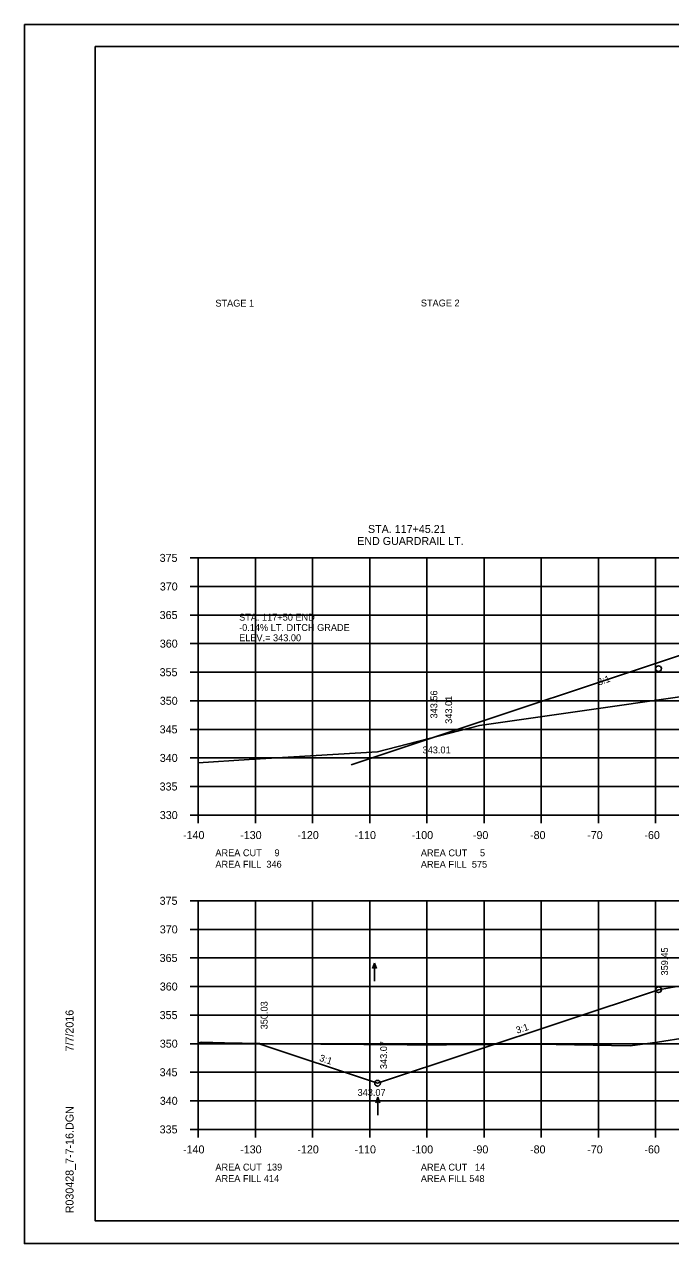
# Model space of a CAD drawing. Extents: x 1374859 to 1376773, y 382242 to 389804.
# Drawn here: x 1375964.2 to 1376077.2, y 383521.8 to 383735.1 of the extents above; entities that cross this region are included whole.
import ezdxf

# ---------------------------------------------------------------- set-up
doc = ezdxf.new("R2010")
doc.units = 0
for name, color, linetype in [('R_Axis', 7, 'Continuous'), ('R_Axis Annot', 7, 'Continuous'), ('R_Border', 7, 'Continuous'), ('R_Detour Annot', 7, 'Continuous'), ('R_Drive', 7, 'Continuous'), ('R_Exist Surface', 7, 'Continuous'), ('R_Fin Surface', 7, 'Continuous'), ('R_Grid', 7, 'Continuous'), ('R_No Plot', 7, 'Continuous'), ('R_Water Annot', 7, 'Continuous'), ('R_Xsect Elev', 7, 'Continuous'), ('R_Xsect Slope', 7, 'Continuous')]:
    doc.layers.add(name, color=color, linetype=linetype)

msp = doc.modelspace()

# ---------------------------------------------------------------- linework, layer by layer
at = {"layer": 'R_Axis'}
for p, q in [((1375993.17, 383641.75), (1375994.57, 383641.75)), ((1375994.57, 383596.75), (1375994.57, 383641.75)), ((1375993.17, 383636.75), (1375994.57, 383636.75)), ((1375993.17, 383631.75), (1375994.57, 383631.75)), ((1375993.17, 383626.75), (1375994.57, 383626.75)), ((1375993.17, 383621.75), (1375994.57, 383621.75)), ((1375993.17, 383616.75), (1375994.57, 383616.75)), ((1375993.17, 383611.75), (1375994.57, 383611.75)), ((1375993.17, 383606.75), (1375994.57, 383606.75)), ((1375993.17, 383601.75), (1375994.57, 383601.75)), ((1375993.17, 383596.75), (1375994.57, 383596.75)), ((1375994.57, 383596.75), (1376274.57, 383596.75)), ((1375994.57, 383595.35), (1375994.57, 383596.75)), ((1376004.57, 383595.35), (1376004.57, 383596.75)), ((1376014.57, 383595.35), (1376014.57, 383596.75)), ((1376024.57, 383595.35), (1376024.57, 383596.75)), ((1376034.57, 383595.35), (1376034.57, 383596.75)), ((1376044.57, 383595.35), (1376044.57, 383596.75)), ((1376054.57, 383595.35), (1376054.57, 383596.75)), ((1376064.57, 383595.35), (1376064.57, 383596.75)), ((1376074.57, 383595.35), (1376074.57, 383596.75)), ((1375993.17, 383581.75), (1375994.57, 383581.75)), ((1375994.57, 383541.75), (1375994.57, 383581.75)), ((1375993.17, 383576.75), (1375994.57, 383576.75)), ((1375993.17, 383571.75), (1375994.57, 383571.75)), ((1375993.17, 383566.75), (1375994.57, 383566.75)), ((1375993.17, 383561.75), (1375994.57, 383561.75)), ((1375993.17, 383556.75), (1375994.57, 383556.75)), ((1375993.17, 383551.75), (1375994.57, 383551.75)), ((1375993.17, 383546.75), (1375994.57, 383546.75)), ((1375993.17, 383541.75), (1375994.57, 383541.75)), ((1375994.57, 383541.75), (1376274.57, 383541.75)), ((1375994.57, 383540.35), (1375994.57, 383541.75)), ((1376004.57, 383540.35), (1376004.57, 383541.75)), ((1376014.57, 383540.35), (1376014.57, 383541.75)), ((1376024.57, 383540.35), (1376024.57, 383541.75)), ((1376034.57, 383540.35), (1376034.57, 383541.75)), ((1376044.57, 383540.35), (1376044.57, 383541.75)), ((1376054.57, 383540.35), (1376054.57, 383541.75)), ((1376064.57, 383540.35), (1376064.57, 383541.75)), ((1376074.57, 383540.35), (1376074.57, 383541.75))]:
    msp.add_line(p, q, dxfattribs=at)
at = {"layer": 'R_Border'}
for p, q in [((1375976.57, 383731.21), (1376292.75, 383731.21)), ((1375976.57, 383525.75), (1375976.57, 383731.21)), ((1375976.57, 383525.75), (1375976.57, 383525.75)), ((1376292.75, 383525.75), (1375976.57, 383525.75))]:
    msp.add_line(p, q, dxfattribs=at)
at = {"layer": 'R_Exist Surface'}
for points in [[(1375994.57, 383605.87), (1376003.5, 383606.5), (1376025.95, 383607.83), (1376043.75, 383612.41), (1376097.19, 383620.06)], [(1375994.57, 383556.92), (1375995.08, 383556.99), (1375999.16, 383556.92), (1376008.45, 383556.71), (1376031.12, 383556.56), (1376037.97, 383556.57), (1376053.93, 383556.67), (1376070.14, 383556.37), (1376074.93, 383557.02), (1376085.29, 383558.64)]]:
    msp.add_lwpolyline(points, dxfattribs=at)
at = {"layer": 'R_Fin Surface'}
for points in [[(1376021.3, 383605.53), (1376091.7, 383628.96), (1376098.93, 383629.52), (1376105.08, 383629.99), (1376127.64, 383631.73), (1376134.58, 383632.26), (1376157.14, 383634), (1376164.08, 383634.53), (1376167.2, 383634.77), (1376177.58, 383635.57), (1376183.84, 383633.48), (1376185.75, 383632.85), (1376192.14, 383630.72), (1376194.08, 383630.07), (1376215.8, 383622.83), (1376242.12, 383614.04), (1376244.24, 383613.34), (1376251.97, 383610.77), (1376254.66, 383611.67), (1376256.11, 383612.15)], [(1376005.04, 383556.78), (1376025.94, 383549.82), (1376075.09, 383566.2), (1376077.63, 383566.62), (1376091.59, 383568.95), (1376105.09, 383569.99), (1376134.59, 383572.26), (1376164.09, 383574.53), (1376177.59, 383575.57), (1376185.76, 383572.85), (1376194.09, 383570.07), (1376250.86, 383551.15), (1376260.73, 383554.44)]]:
    msp.add_lwpolyline(points, dxfattribs=at)
at = {"layer": 'R_Grid'}
for p, q in [((1375994.57, 383641.75), (1376274.57, 383641.75)), ((1375994.57, 383596.75), (1375994.57, 383641.75)), ((1376004.57, 383596.75), (1376004.57, 383641.75)), ((1376014.57, 383596.75), (1376014.57, 383641.75)), ((1376024.57, 383596.75), (1376024.57, 383641.75)), ((1376034.57, 383596.75), (1376034.57, 383641.75)), ((1376044.57, 383596.75), (1376044.57, 383641.75)), ((1376054.57, 383596.75), (1376054.57, 383641.75)), ((1376064.57, 383596.75), (1376064.57, 383641.75)), ((1376074.57, 383596.75), (1376074.57, 383641.75)), ((1375994.57, 383636.75), (1376274.57, 383636.75)), ((1375994.57, 383631.75), (1376274.57, 383631.75)), ((1375994.57, 383626.75), (1376274.57, 383626.75)), ((1375994.57, 383621.75), (1376274.57, 383621.75)), ((1375994.57, 383616.75), (1376274.57, 383616.75)), ((1375994.57, 383611.75), (1376274.57, 383611.75)), ((1375994.57, 383606.75), (1376274.57, 383606.75)), ((1375994.57, 383601.75), (1376274.57, 383601.75)), ((1375994.57, 383596.75), (1376274.57, 383596.75)), ((1375994.57, 383581.75), (1376274.57, 383581.75)), ((1375994.57, 383541.75), (1375994.57, 383581.75)), ((1376004.57, 383541.75), (1376004.57, 383581.75)), ((1376014.57, 383541.75), (1376014.57, 383581.75)), ((1376024.57, 383541.75), (1376024.57, 383581.75)), ((1376034.57, 383541.75), (1376034.57, 383581.75)), ((1376044.57, 383541.75), (1376044.57, 383581.75)), ((1376054.57, 383541.75), (1376054.57, 383581.75)), ((1376064.57, 383541.75), (1376064.57, 383581.75)), ((1376074.57, 383541.75), (1376074.57, 383581.75)), ((1375994.57, 383576.75), (1376274.57, 383576.75)), ((1375994.57, 383571.75), (1376274.57, 383571.75)), ((1375994.57, 383566.75), (1376274.57, 383566.75)), ((1375994.57, 383561.75), (1376274.57, 383561.75)), ((1375994.57, 383556.75), (1376274.57, 383556.75)), ((1375994.57, 383551.75), (1376274.57, 383551.75)), ((1375994.57, 383546.75), (1376274.57, 383546.75)), ((1375994.57, 383541.75), (1376274.57, 383541.75))]:
    msp.add_line(p, q, dxfattribs=at)
at = {"layer": 'R_No Plot'}
for p, q in [((1375964.17, 383735.1), (1376297.5, 383735.1)), ((1375964.17, 383521.77), (1376297.5, 383521.77))]:
    msp.add_line(p, q, dxfattribs=at)
for points in [[(1375964.16, 383735.1), (1376297.5, 383735.1), (1376297.5, 383521.77), (1375964.16, 383521.77)], [(1376210.49, 383731.21), (1376210.49, 383721.33), (1376246.22, 383721.33), (1376246.22, 383718.41), (1376269.42, 383718.41), (1376269.42, 383694.08), (1376292.75, 383694.08), (1376292.75, 383525.75), (1375976.57, 383525.75), (1375976.57, 383731.21)]]:
    msp.add_lwpolyline(points, close=True, dxfattribs=at)
for centre in [(1376075.08, 383622.37), (1376075.09, 383566.2), (1376025.94, 383549.82)]:
    msp.add_circle(centre, 0.5, dxfattribs=at)
at = {"layer": 'R_Water Annot'}
for p, q in [((1376025.43, 383570.85), (1376025.08, 383569.89)), ((1376025.43, 383567.71), (1376025.43, 383570.85)), ((1376025.43, 383570.85), (1376025.78, 383569.89)), ((1376026, 383547.37), (1376025.65, 383546.4)), ((1376026, 383544.22), (1376026, 383547.37)), ((1376026, 383547.37), (1376026.35, 383546.4))]:
    msp.add_line(p, q, dxfattribs=at)

# ---------------------------------------------------------------- texts
at = {"layer": 'R_Axis Annot'}
for s, p in [('STAGE 1', (1375997.57, 383685.72)), ('STAGE 2', (1376033.51, 383685.75))]:
    msp.add_text(s, height=1.2, rotation=360, dxfattribs=at).set_placement(p)
for s, height, p in [('375', 1.4, (1375987.82, 383641.05)), ('370', 1.4, (1375987.85, 383636.05)), ('365', 1.4, (1375987.82, 383631.05)), ('360', 1.4, (1375987.85, 383626.05)), ('355', 1.4, (1375987.82, 383621.05)), ('350', 1.4, (1375987.85, 383616.05)), ('345', 1.4, (1375987.82, 383611.05)), ('340', 1.4, (1375987.85, 383606.05)), ('335', 1.4, (1375987.82, 383601.05)), ('330', 1.4, (1375987.85, 383596.05)), ('-140', 1.4, (1375991.91, 383592.55)), ('-130', 1.4, (1376001.91, 383592.55)), ('-120', 1.4, (1376011.91, 383592.55)), ('-110', 1.4, (1376021.91, 383592.55)), ('-100', 1.4, (1376031.91, 383592.55)), ('-90', 1.4, (1376042.61, 383592.55)), ('-80', 1.4, (1376052.61, 383592.55)), ('-70', 1.4, (1376062.61, 383592.55)), ('-60', 1.4, (1376072.61, 383592.55)), ('AREA CUT     9', 1.2, (1375997.57, 383589.55)), ('AREA CUT     5', 1.2, (1376033.51, 383589.54)), ('AREA FILL  346', 1.2, (1375997.57, 383587.55)), ('AREA FILL  575', 1.2, (1376033.51, 383587.54)), ('375', 1.4, (1375987.82, 383581.05)), ('370', 1.4, (1375987.85, 383576.05)), ('365', 1.4, (1375987.82, 383571.05)), ('360', 1.4, (1375987.85, 383566.05)), ('355', 1.4, (1375987.82, 383561.05)), ('350', 1.4, (1375987.85, 383556.05)), ('345', 1.4, (1375987.82, 383551.05)), ('340', 1.4, (1375987.85, 383546.05)), ('335', 1.4, (1375987.82, 383541.05)), ('-140', 1.4, (1375991.91, 383537.55)), ('-130', 1.4, (1376001.91, 383537.55)), ('-120', 1.4, (1376011.91, 383537.55)), ('-110', 1.4, (1376021.91, 383537.55)), ('-100', 1.4, (1376031.91, 383537.55)), ('-90', 1.4, (1376042.61, 383537.55)), ('-80', 1.4, (1376052.61, 383537.55)), ('-70', 1.4, (1376062.61, 383537.55)), ('-60', 1.4, (1376072.61, 383537.55)), ('AREA CUT  139', 1.2, (1375997.57, 383534.55)), ('AREA CUT   14', 1.2, (1376033.51, 383534.54)), ('AREA FILL 414', 1.2, (1375997.57, 383532.55)), ('AREA FILL 548', 1.2, (1376033.51, 383532.54))]:
    msp.add_text(s, height=height, dxfattribs=at).set_placement(p)
at = {"layer": 'R_Border'}
for s, p in [('7/7/2016', (1375972.76, 383555.39)), ('R030428_7-7-16.DGN', (1375972.76, 383527.07))]:
    msp.add_text(s, height=1.4, rotation=90, dxfattribs=at).set_placement(p)
at = {"layer": 'R_Detour Annot'}
for s, p in [('STA. 117+50 END', (1376001.72, 383630.77)), ('-0.14% LT. DITCH GRADE', (1376001.72, 383628.97)), ('ELEV.= 343.00', (1376001.72, 383627.17))]:
    msp.add_text(s, height=1.2, dxfattribs=at).set_placement(p)
at = {"layer": 'R_Drive'}
for s, p in [('STA. 117+45.21', (1376024.26, 383646.11)), ('END GUARDRAIL LT.', (1376022.37, 383644.01))]:
    msp.add_text(s, height=1.4, dxfattribs=at).set_placement(p)
at = {"layer": 'R_Xsect Elev'}
for s, p in [('343.56', (1376036.39, 383613.65)), ('343.01', (1376038.98, 383612.72)), ('359.45', (1376076.74, 383568.68)), ('350.03', (1376006.7, 383559.26)), ('343.07', (1376027.6, 383552.3))]:
    msp.add_text(s, height=1.2, rotation=90, dxfattribs=at).set_placement(p)
for s, p in [('343.01', (1376033.81, 383607.55)), ('343.07', (1376022.44, 383547.62))]:
    msp.add_text(s, height=1.2, dxfattribs=at).set_placement(p)
at = {"layer": 'R_Xsect Slope'}
for rotation, p in [(18.4351, (1376064.62, 383619.41)), (18.4349, (1376050.36, 383558.48)), (341.5651, (1376015.65, 383553.77))]:
    msp.add_text('3:1', height=1.2, rotation=rotation, dxfattribs=at).set_placement(p)

doc.saveas('drawing.dxf')
